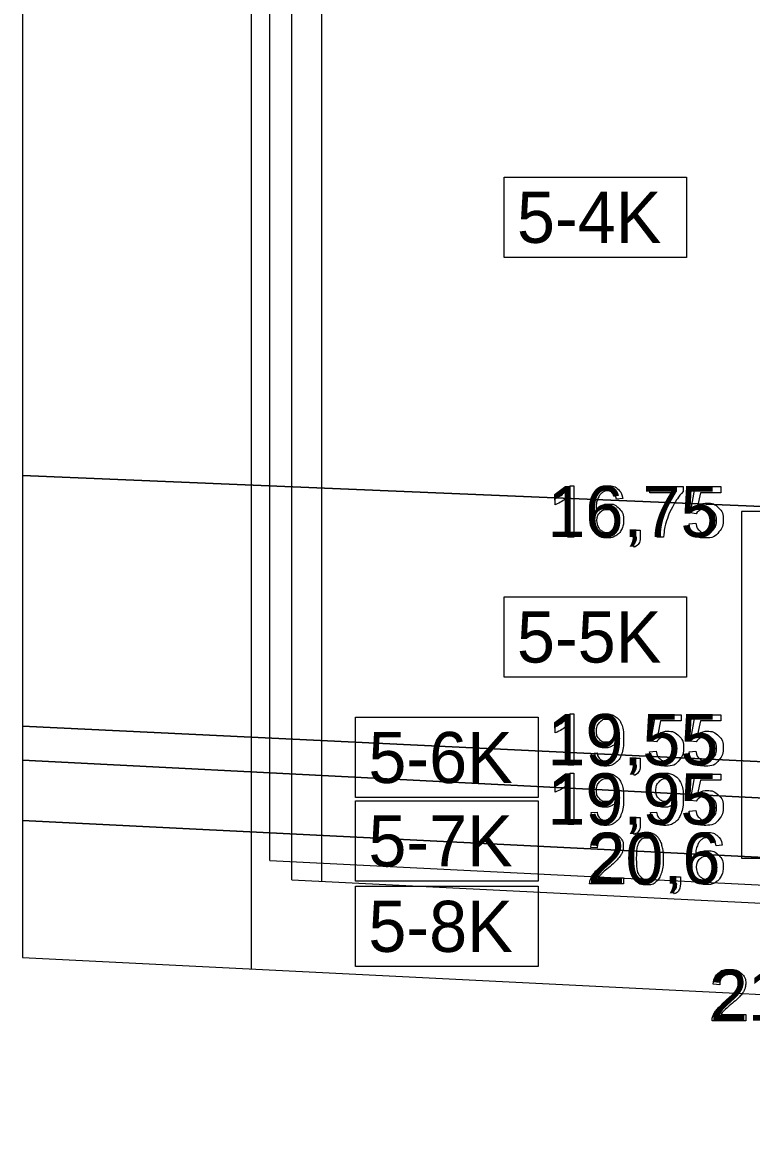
# Model space of a CAD drawing. Extents: x 544674 to 552202, y 6585829 to 6588119.
# Drawn here: x 551370.1 to 551450, y 6587239.4 to 6587362.5 of the extents above; entities that cross this region are included whole.
import ezdxf

# ---------------------------------------------------------------- set-up
doc = ezdxf.new("R2010")
doc.units = 0
for name, color, linetype in [('Default', 7, 'Continuous'), ('GEOLPUNKT', 7, 'Continuous'), ('illumineerimisjooned', 7, 'Continuous'), ('ME', 7, 'Continuous'), ('PIIR', 7, 'Continuous'), ('Plokid', 7, 'Continuous'), ('Proovid', 7, 'Continuous'), ('RAJATIS', 7, 'Continuous'), ('Täide', 7, 'Continuous')]:
    doc.layers.add(name, color=color, linetype=linetype)

msp = doc.modelspace()

# ---------------------------------------------------------------- linework, layer by layer
at = {"layer": 'Default'}
for points in [[(551370.06, 6587312.8), (551452.85, 6587309.35), (551529.97, 6587306.14), (551544.15, 6587305.66), (551639.83, 6587302.46), (551724.04, 6587299.29), (551774.18, 6587296.85), (551799.4, 6587295.62)], [(551370.06, 6587285.34), (551452.85, 6587281.35), (551529.97, 6587277.64), (551544.15, 6587277.07), (551639.83, 6587273.34), (551724.04, 6587269.66), (551774.18, 6587266.85), (551799.4, 6587265.44)], [(551370.06, 6587281.62), (551452.85, 6587277.35), (551529.97, 6587273.38), (551544.15, 6587272.77), (551639.83, 6587268.78), (551724.04, 6587264.84), (551774.18, 6587261.85), (551799.4, 6587260.35)], [(551370.06, 6587274.98), (551452.85, 6587270.85), (551529.97, 6587267.01), (551544.15, 6587266.42), (551639.83, 6587262.56), (551724.04, 6587258.75), (551774.18, 6587255.85), (551799.4, 6587254.39)]]:
    msp.add_lwpolyline(points, dxfattribs=at)
at = {"layer": 'GEOLPUNKT'}
for points in [[(551446.47, 6587256.98), (551445.76, 6587257.05)], [(551449.33, 6587253.71), (551449.33, 6587253.05), (551445.63, 6587253.05)], [(551446.59, 6587253.71), (551449.33, 6587253.71)]]:
    msp.add_lwpolyline(points, dxfattribs=at)
for points in [[(551445.76, 6587257.05), (551445.83, 6587257.84), (551446.3, 6587258.26), (551446.78, 6587258.67), (551447.58, 6587258.67), (551448.38, 6587258.67), (551448.85, 6587258.23), (551449.32, 6587257.78), (551449.32, 6587257.12), (551449.32, 6587256.78), (551449.18, 6587256.46), (551449.05, 6587256.13), (551448.73, 6587255.77), (551448.41, 6587255.42), (551447.67, 6587254.79), (551447.05, 6587254.27), (551446.88, 6587254.08), (551446.7, 6587253.9), (551446.59, 6587253.71)], [(551445.63, 6587253.05), (551445.62, 6587253.3), (551445.71, 6587253.53), (551445.85, 6587253.91), (551446.16, 6587254.27), (551446.47, 6587254.64), (551447.06, 6587255.12), (551447.97, 6587255.87), (551448.29, 6587256.31), (551448.61, 6587256.74), (551448.61, 6587257.13), (551448.61, 6587257.54), (551448.32, 6587257.82), (551448.03, 6587258.1), (551447.56, 6587258.1), (551447.06, 6587258.1), (551446.77, 6587257.81), (551446.47, 6587257.51), (551446.47, 6587256.98)]]:
    msp.add_open_spline(points, degree=3, dxfattribs=at)
at = {"layer": 'illumineerimisjooned'}
msp.add_line((551397.17, 6587270.62), (551397.17, 6587482.83), dxfattribs=at)
at = {"layer": 'ME'}
msp.add_lwpolyline([(551397.17, 6587270.62), (551529.84, 6587264.01), (551544.03, 6587263.42), (551639.7, 6587259.56), (551723.89, 6587255.76), (551760.47, 6587253.64)], dxfattribs=at)
at = {"layer": 'PIIR'}
for p in [(551395.17, 6587258.71), (551395.17, 6587268.72)]:
    msp.add_line(p, (551395.17, 6587482.77), dxfattribs=at)
at = {"layer": 'Plokid'}
msp.add_line((551399.57, 6587268.5), (551399.57, 6587453.22), dxfattribs=at)
msp.add_lwpolyline([(551399.57, 6587268.5), (551529.75, 6587262.01), (551543.95, 6587261.42), (551639.62, 6587257.56), (551723.79, 6587253.76), (551762.47, 6587251.52)], dxfattribs=at)
at = {"layer": 'Proovid'}
for points in [[(551422.85, 6587345.5), (551442.85, 6587345.5), (551442.85, 6587336.7), (551422.85, 6587336.7)], [(551452.85, 6587308.85), (551448.85, 6587308.85), (551448.85, 6587270.85), (551452.85, 6587270.85)], [(551422.85, 6587299.5), (551442.85, 6587299.5), (551442.85, 6587290.7), (551422.85, 6587290.7)], [(551406.57, 6587286.3), (551426.57, 6587286.3), (551426.57, 6587277.5), (551406.57, 6587277.5)], [(551406.57, 6587277.15), (551426.57, 6587277.15), (551426.57, 6587268.35), (551406.57, 6587268.35)], [(551406.57, 6587267.79), (551426.57, 6587267.79), (551426.57, 6587258.99), (551406.57, 6587258.99)]]:
    msp.add_lwpolyline(points, close=True, dxfattribs=at)
for points in [[(551430.06, 6587311.67), (551430.5, 6587311.67), (551430.5, 6587306.05)], [(551438.83, 6587310.92), (551438.83, 6587311.58), (551442.46, 6587311.58), (551442.46, 6587311.04)], [(551443.9, 6587308.62), (551443.26, 6587308.7), (551443.8, 6587311.58), (551446.58, 6587311.58), (551446.58, 6587310.92), (551444.35, 6587310.92), (551444.05, 6587309.42)], [(551428.44, 6587309.6), (551428.44, 6587310.27)], [(551430.5, 6587306.05), (551429.81, 6587306.05), (551429.81, 6587310.43)], [(551435.84, 6587310.28), (551435.15, 6587310.22)], [(551441.57, 6587310.92), (551438.83, 6587310.92)], [(551436.99, 6587306.05), (551436.99, 6587306.83), (551437.77, 6587306.83), (551437.77, 6587306.05)], [(551443.14, 6587307.52), (551443.86, 6587307.58)], [(551437.13, 6587304.94), (551436.94, 6587305.24)], [(551437.37, 6587306.05), (551436.99, 6587306.05)], [(551440.32, 6587306.05), (551439.61, 6587306.05)], [(551430.06, 6587286.67), (551430.5, 6587286.67), (551430.5, 6587281.05)], [(551439.55, 6587283.62), (551438.91, 6587283.7), (551439.45, 6587286.58), (551442.24, 6587286.58), (551442.24, 6587285.92), (551440, 6587285.92), (551439.7, 6587284.42)], [(551443.9, 6587283.62), (551443.26, 6587283.7), (551443.8, 6587286.58), (551446.58, 6587286.58), (551446.58, 6587285.92), (551444.35, 6587285.92), (551444.05, 6587284.42)], [(551428.44, 6587284.6), (551428.44, 6587285.27)], [(551430.5, 6587281.05), (551429.81, 6587281.05), (551429.81, 6587285.43)], [(551432.37, 6587282.35), (551433.03, 6587282.41)], [(551436.99, 6587281.05), (551436.99, 6587281.83), (551437.77, 6587281.83), (551437.77, 6587281.05)], [(551438.79, 6587282.52), (551439.51, 6587282.58)], [(551443.14, 6587282.52), (551443.86, 6587282.58)], [(551437.37, 6587281.05), (551436.99, 6587281.05)], [(551430.06, 6587280.17), (551430.5, 6587280.17), (551430.5, 6587274.55)], [(551437.13, 6587279.94), (551436.94, 6587280.24)], [(551443.9, 6587277.12), (551443.26, 6587277.2), (551443.8, 6587280.08), (551446.58, 6587280.08), (551446.58, 6587279.42), (551444.35, 6587279.42), (551444.05, 6587277.92)], [(551428.44, 6587278.1), (551428.44, 6587278.77)], [(551430.5, 6587274.55), (551429.81, 6587274.55), (551429.81, 6587278.93)], [(551432.37, 6587275.85), (551433.03, 6587275.91)], [(551438.89, 6587275.85), (551439.55, 6587275.91)], [(551443.14, 6587276.02), (551443.86, 6587276.08)], [(551436.99, 6587274.55), (551436.99, 6587275.33), (551437.77, 6587275.33), (551437.77, 6587274.55)], [(551437.37, 6587274.55), (551436.99, 6587274.55)], [(551437.13, 6587273.44), (551436.94, 6587273.74)], [(551433.05, 6587271.98), (551432.35, 6587272.05)], [(551446.75, 6587272.28), (551446.07, 6587272.22)], [(551435.92, 6587268.71), (551435.92, 6587268.05), (551432.22, 6587268.05)], [(551433.17, 6587268.71), (551435.92, 6587268.71)], [(551441.38, 6587268.05), (551441.38, 6587268.83), (551442.16, 6587268.83), (551442.16, 6587268.05)], [(551441.52, 6587266.94), (551441.33, 6587267.24)], [(551441.77, 6587268.05), (551441.38, 6587268.05)]]:
    msp.add_lwpolyline(points, dxfattribs=at)
for points in [[(551428.44, 6587310.27), (551429.02, 6587310.54), (551429.45, 6587310.92), (551429.88, 6587311.31), (551430.06, 6587311.67)], [(551435.15, 6587310.22), (551435.06, 6587310.63), (551434.89, 6587310.81), (551434.61, 6587311.11), (551434.2, 6587311.11), (551433.87, 6587311.11), (551433.62, 6587310.93), (551433.3, 6587310.69), (551433.11, 6587310.23), (551432.93, 6587309.78), (551432.92, 6587308.94), (551433.17, 6587309.32), (551433.53, 6587309.5), (551433.89, 6587309.68), (551434.28, 6587309.68), (551434.97, 6587309.68), (551435.45, 6587309.18), (551435.94, 6587308.67), (551435.94, 6587307.87), (551435.94, 6587307.34), (551435.71, 6587306.89), (551435.48, 6587306.44), (551435.08, 6587306.2), (551434.69, 6587305.96), (551434.18, 6587305.96), (551433.32, 6587305.96), (551432.78, 6587306.59), (551432.23, 6587307.22), (551432.23, 6587308.67), (551432.23, 6587310.29), (551432.84, 6587311.03), (551433.36, 6587311.67), (551434.25, 6587311.67), (551434.91, 6587311.67), (551435.33, 6587311.3), (551435.75, 6587310.93), (551435.84, 6587310.28)], [(551429.81, 6587310.43), (551429.57, 6587310.19), (551429.16, 6587309.96), (551428.76, 6587309.72), (551428.44, 6587309.6)], [(551439.61, 6587306.05), (551439.63, 6587306.71), (551439.87, 6587307.65), (551440.12, 6587308.58), (551440.59, 6587309.45), (551441.05, 6587310.32), (551441.57, 6587310.92)], [(551442.46, 6587311.04), (551441.92, 6587310.47), (551441.4, 6587309.53), (551440.87, 6587308.59), (551440.59, 6587307.59), (551440.38, 6587306.89), (551440.32, 6587306.05)], [(551433.02, 6587307.87), (551433.02, 6587307.51), (551433.18, 6587307.19), (551433.33, 6587306.86), (551433.6, 6587306.69), (551433.87, 6587306.52), (551434.17, 6587306.52), (551434.6, 6587306.52), (551434.91, 6587306.87), (551435.23, 6587307.22), (551435.23, 6587307.83), (551435.23, 6587308.41), (551434.92, 6587308.74), (551434.61, 6587309.08), (551434.14, 6587309.08), (551433.67, 6587309.08), (551433.35, 6587308.74), (551433.02, 6587308.41), (551433.02, 6587307.87)], [(551444.05, 6587309.42), (551444.55, 6587309.77), (551445.11, 6587309.77), (551445.84, 6587309.77), (551446.35, 6587309.26), (551446.85, 6587308.75), (551446.85, 6587307.95), (551446.85, 6587307.19), (551446.41, 6587306.64), (551445.87, 6587305.96), (551444.94, 6587305.96), (551444.17, 6587305.96), (551443.69, 6587306.38), (551443.2, 6587306.81), (551443.14, 6587307.52)], [(551443.86, 6587307.58), (551443.94, 6587307.05), (551444.23, 6587306.79), (551444.52, 6587306.52), (551444.93, 6587306.52), (551445.43, 6587306.52), (551445.78, 6587306.9), (551446.12, 6587307.27), (551446.12, 6587307.89), (551446.12, 6587308.48), (551445.79, 6587308.82), (551445.46, 6587309.16), (551444.92, 6587309.16), (551444.59, 6587309.16), (551444.32, 6587309.01), (551444.06, 6587308.86), (551443.9, 6587308.62)], [(551436.94, 6587305.24), (551437.16, 6587305.33), (551437.26, 6587305.52), (551437.36, 6587305.7), (551437.37, 6587306.05)], [(551437.77, 6587306.05), (551437.77, 6587305.62), (551437.61, 6587305.35), (551437.46, 6587305.09), (551437.13, 6587304.94)], [(551428.44, 6587285.27), (551429.02, 6587285.54), (551429.45, 6587285.92), (551429.88, 6587286.31), (551430.06, 6587286.67)], [(551433.03, 6587282.41), (551433.11, 6587281.94), (551433.35, 6587281.73), (551433.59, 6587281.52), (551433.96, 6587281.52), (551434.27, 6587281.52), (551434.51, 6587281.67), (551434.75, 6587281.81), (551434.9, 6587282.05), (551435.05, 6587282.3), (551435.16, 6587282.71), (551435.26, 6587283.12), (551435.26, 6587283.55), (551435.26, 6587283.6), (551435.26, 6587283.69), (551435.05, 6587283.36), (551434.69, 6587283.16), (551434.34, 6587282.95), (551433.92, 6587282.95), (551433.23, 6587282.95), (551432.75, 6587283.46), (551432.26, 6587283.96), (551432.26, 6587284.78), (551432.26, 6587285.63), (551432.77, 6587286.15), (551433.27, 6587286.67), (551434.02, 6587286.67), (551434.57, 6587286.67), (551435.02, 6587286.38), (551435.47, 6587286.09), (551435.71, 6587285.54), (551435.94, 6587285), (551435.94, 6587283.97), (551435.94, 6587282.89), (551435.71, 6587282.26), (551435.48, 6587281.62), (551435.02, 6587281.29), (551434.56, 6587280.96), (551433.94, 6587280.96), (551433.28, 6587280.96), (551432.87, 6587281.32), (551432.45, 6587281.69), (551432.37, 6587282.35)], [(551435.18, 6587284.82), (551435.18, 6587285.41), (551434.87, 6587285.76), (551434.55, 6587286.11), (551434.11, 6587286.11), (551433.65, 6587286.11), (551433.31, 6587285.73), (551432.97, 6587285.36), (551432.97, 6587284.76), (551432.97, 6587284.23), (551433.29, 6587283.89), (551433.62, 6587283.56), (551434.09, 6587283.56), (551434.57, 6587283.56), (551434.87, 6587283.89), (551435.18, 6587284.23), (551435.18, 6587284.82)], [(551429.81, 6587285.43), (551429.57, 6587285.2), (551429.16, 6587284.96), (551428.76, 6587284.72), (551428.44, 6587284.6)], [(551439.7, 6587284.42), (551440.2, 6587284.77), (551440.76, 6587284.77), (551441.49, 6587284.77), (551442, 6587284.26), (551442.5, 6587283.75), (551442.5, 6587282.95), (551442.5, 6587282.19), (551442.06, 6587281.64), (551441.52, 6587280.96), (551440.59, 6587280.96), (551439.82, 6587280.96), (551439.34, 6587281.39), (551438.86, 6587281.81), (551438.79, 6587282.52)], [(551444.05, 6587284.42), (551444.55, 6587284.77), (551445.11, 6587284.77), (551445.84, 6587284.77), (551446.35, 6587284.26), (551446.85, 6587283.75), (551446.85, 6587282.95), (551446.85, 6587282.19), (551446.41, 6587281.64), (551445.87, 6587280.96), (551444.94, 6587280.96), (551444.17, 6587280.96), (551443.69, 6587281.39), (551443.2, 6587281.81), (551443.14, 6587282.52)], [(551439.51, 6587282.58), (551439.59, 6587282.05), (551439.88, 6587281.79), (551440.17, 6587281.52), (551440.59, 6587281.52), (551441.09, 6587281.52), (551441.43, 6587281.9), (551441.77, 6587282.27), (551441.77, 6587282.89), (551441.77, 6587283.48), (551441.44, 6587283.82), (551441.11, 6587284.16), (551440.57, 6587284.16), (551440.24, 6587284.16), (551439.97, 6587284.01), (551439.71, 6587283.86), (551439.55, 6587283.62)], [(551443.86, 6587282.58), (551443.94, 6587282.05), (551444.23, 6587281.79), (551444.52, 6587281.52), (551444.93, 6587281.52), (551445.43, 6587281.52), (551445.78, 6587281.9), (551446.12, 6587282.27), (551446.12, 6587282.89), (551446.12, 6587283.48), (551445.79, 6587283.82), (551445.46, 6587284.16), (551444.92, 6587284.16), (551444.59, 6587284.16), (551444.32, 6587284.01), (551444.06, 6587283.86), (551443.9, 6587283.62)], [(551436.94, 6587280.24), (551437.16, 6587280.33), (551437.26, 6587280.52), (551437.36, 6587280.7), (551437.37, 6587281.05)], [(551437.77, 6587281.05), (551437.77, 6587280.62), (551437.61, 6587280.35), (551437.46, 6587280.09), (551437.13, 6587279.94)], [(551428.44, 6587278.77), (551429.02, 6587279.04), (551429.45, 6587279.42), (551429.88, 6587279.81), (551430.06, 6587280.17)], [(551433.03, 6587275.91), (551433.11, 6587275.44), (551433.35, 6587275.23), (551433.59, 6587275.02), (551433.96, 6587275.02), (551434.27, 6587275.02), (551434.51, 6587275.17), (551434.75, 6587275.31), (551434.9, 6587275.55), (551435.05, 6587275.8), (551435.16, 6587276.21), (551435.26, 6587276.62), (551435.26, 6587277.05), (551435.26, 6587277.1), (551435.26, 6587277.19), (551435.05, 6587276.86), (551434.69, 6587276.65), (551434.34, 6587276.45), (551433.92, 6587276.45), (551433.23, 6587276.45), (551432.75, 6587276.95), (551432.26, 6587277.46), (551432.26, 6587278.28), (551432.26, 6587279.13), (551432.77, 6587279.65), (551433.27, 6587280.17), (551434.02, 6587280.17), (551434.57, 6587280.17), (551435.02, 6587279.88), (551435.47, 6587279.58), (551435.71, 6587279.04), (551435.94, 6587278.5), (551435.94, 6587277.47), (551435.94, 6587276.39), (551435.71, 6587275.76), (551435.48, 6587275.12), (551435.02, 6587274.79), (551434.56, 6587274.46), (551433.94, 6587274.46), (551433.28, 6587274.46), (551432.87, 6587274.82), (551432.45, 6587275.19), (551432.37, 6587275.85)], [(551435.18, 6587278.32), (551435.18, 6587278.91), (551434.87, 6587279.26), (551434.55, 6587279.6), (551434.11, 6587279.6), (551433.65, 6587279.6), (551433.31, 6587279.23), (551432.97, 6587278.86), (551432.97, 6587278.26), (551432.97, 6587277.72), (551433.29, 6587277.39), (551433.62, 6587277.06), (551434.09, 6587277.06), (551434.57, 6587277.06), (551434.87, 6587277.39), (551435.18, 6587277.72), (551435.18, 6587278.32)], [(551439.55, 6587275.91), (551439.63, 6587275.44), (551439.87, 6587275.23), (551440.11, 6587275.02), (551440.48, 6587275.02), (551440.79, 6587275.02), (551441.03, 6587275.17), (551441.27, 6587275.31), (551441.42, 6587275.55), (551441.58, 6587275.8), (551441.68, 6587276.21), (551441.78, 6587276.62), (551441.78, 6587277.05), (551441.78, 6587277.1), (551441.78, 6587277.19), (551441.57, 6587276.86), (551441.22, 6587276.65), (551440.86, 6587276.45), (551440.44, 6587276.45), (551439.75, 6587276.45), (551439.27, 6587276.95), (551438.79, 6587277.46), (551438.79, 6587278.28), (551438.79, 6587279.13), (551439.29, 6587279.65), (551439.79, 6587280.17), (551440.55, 6587280.17), (551441.09, 6587280.17), (551441.54, 6587279.88), (551442, 6587279.58), (551442.23, 6587279.04), (551442.47, 6587278.5), (551442.47, 6587277.47), (551442.47, 6587276.39), (551442.23, 6587275.76), (551442, 6587275.12), (551441.54, 6587274.79), (551441.08, 6587274.46), (551440.46, 6587274.46), (551439.81, 6587274.46), (551439.39, 6587274.82), (551438.97, 6587275.19), (551438.89, 6587275.85)], [(551441.7, 6587278.32), (551441.7, 6587278.91), (551441.39, 6587279.26), (551441.07, 6587279.6), (551440.63, 6587279.6), (551440.17, 6587279.6), (551439.83, 6587279.23), (551439.49, 6587278.86), (551439.49, 6587278.26), (551439.49, 6587277.72), (551439.82, 6587277.39), (551440.14, 6587277.06), (551440.61, 6587277.06), (551441.09, 6587277.06), (551441.39, 6587277.39), (551441.7, 6587277.72), (551441.7, 6587278.32)], [(551429.81, 6587278.93), (551429.57, 6587278.69), (551429.16, 6587278.46), (551428.76, 6587278.22), (551428.44, 6587278.1)], [(551444.05, 6587277.92), (551444.55, 6587278.27), (551445.11, 6587278.27), (551445.84, 6587278.27), (551446.35, 6587277.76), (551446.85, 6587277.25), (551446.85, 6587276.45), (551446.85, 6587275.69), (551446.41, 6587275.14), (551445.87, 6587274.46), (551444.94, 6587274.46), (551444.17, 6587274.46), (551443.69, 6587274.88), (551443.2, 6587275.31), (551443.14, 6587276.02)], [(551443.86, 6587276.08), (551443.94, 6587275.55), (551444.23, 6587275.29), (551444.52, 6587275.02), (551444.93, 6587275.02), (551445.43, 6587275.02), (551445.78, 6587275.4), (551446.12, 6587275.77), (551446.12, 6587276.39), (551446.12, 6587276.98), (551445.79, 6587277.32), (551445.46, 6587277.66), (551444.92, 6587277.66), (551444.59, 6587277.66), (551444.32, 6587277.51), (551444.06, 6587277.36), (551443.9, 6587277.12)], [(551436.94, 6587273.74), (551437.16, 6587273.83), (551437.26, 6587274.02), (551437.36, 6587274.2), (551437.37, 6587274.55)], [(551437.77, 6587274.55), (551437.77, 6587274.12), (551437.61, 6587273.85), (551437.46, 6587273.59), (551437.13, 6587273.44)], [(551432.35, 6587272.05), (551432.42, 6587272.84), (551432.89, 6587273.26), (551433.37, 6587273.67), (551434.16, 6587273.67), (551434.97, 6587273.67), (551435.44, 6587273.23), (551435.91, 6587272.78), (551435.91, 6587272.12), (551435.91, 6587271.78), (551435.77, 6587271.46), (551435.63, 6587271.13), (551435.32, 6587270.77), (551435, 6587270.42), (551434.26, 6587269.79), (551433.64, 6587269.27), (551433.46, 6587269.08), (551433.29, 6587268.9), (551433.17, 6587268.71)], [(551436.66, 6587270.81), (551436.66, 6587271.81), (551436.86, 6587272.41), (551437.07, 6587273.02), (551437.47, 6587273.34), (551437.87, 6587273.67), (551438.48, 6587273.67), (551438.93, 6587273.67), (551439.27, 6587273.49), (551439.61, 6587273.31), (551439.83, 6587272.97), (551440.05, 6587272.63), (551440.18, 6587272.14), (551440.31, 6587271.64), (551440.31, 6587270.81), (551440.31, 6587269.83), (551440.1, 6587269.22), (551439.9, 6587268.62), (551439.5, 6587268.29), (551439.1, 6587267.96), (551438.48, 6587267.96), (551437.67, 6587267.96), (551437.21, 6587268.54), (551436.66, 6587269.24), (551436.66, 6587270.81)], [(551446.07, 6587272.22), (551445.98, 6587272.63), (551445.81, 6587272.81), (551445.53, 6587273.11), (551445.12, 6587273.11), (551444.79, 6587273.11), (551444.54, 6587272.93), (551444.21, 6587272.69), (551444.03, 6587272.23), (551443.84, 6587271.78), (551443.83, 6587270.94), (551444.08, 6587271.32), (551444.44, 6587271.5), (551444.8, 6587271.68), (551445.19, 6587271.68), (551445.88, 6587271.68), (551446.37, 6587271.18), (551446.85, 6587270.67), (551446.85, 6587269.87), (551446.85, 6587269.34), (551446.62, 6587268.89), (551446.39, 6587268.44), (551446, 6587268.2), (551445.6, 6587267.96), (551445.09, 6587267.96), (551444.23, 6587267.96), (551443.69, 6587268.59), (551443.15, 6587269.22), (551443.15, 6587270.67), (551443.15, 6587272.29), (551443.75, 6587273.03), (551444.27, 6587273.67), (551445.16, 6587273.67), (551445.82, 6587273.67), (551446.24, 6587273.3), (551446.67, 6587272.93), (551446.75, 6587272.28)], [(551432.22, 6587268.05), (551432.21, 6587268.3), (551432.3, 6587268.53), (551432.44, 6587268.91), (551432.75, 6587269.27), (551433.06, 6587269.64), (551433.65, 6587270.12), (551434.56, 6587270.87), (551434.88, 6587271.31), (551435.2, 6587271.74), (551435.2, 6587272.13), (551435.2, 6587272.54), (551434.91, 6587272.82), (551434.62, 6587273.1), (551434.15, 6587273.1), (551433.65, 6587273.1), (551433.36, 6587272.81), (551433.06, 6587272.51), (551433.05, 6587271.98)], [(551437.37, 6587270.81), (551437.37, 6587269.43), (551437.69, 6587268.98), (551438.01, 6587268.52), (551438.48, 6587268.52), (551438.95, 6587268.52), (551439.28, 6587268.98), (551439.6, 6587269.44), (551439.6, 6587270.81), (551439.6, 6587272.2), (551439.28, 6587272.65), (551438.95, 6587273.1), (551438.47, 6587273.1), (551438, 6587273.1), (551437.72, 6587272.7), (551437.37, 6587272.19), (551437.37, 6587270.81)], [(551443.94, 6587269.87), (551443.94, 6587269.51), (551444.09, 6587269.19), (551444.24, 6587268.86), (551444.51, 6587268.69), (551444.78, 6587268.52), (551445.08, 6587268.52), (551445.52, 6587268.52), (551445.83, 6587268.87), (551446.14, 6587269.22), (551446.14, 6587269.83), (551446.14, 6587270.41), (551445.83, 6587270.74), (551445.52, 6587271.08), (551445.05, 6587271.08), (551444.59, 6587271.08), (551444.26, 6587270.74), (551443.94, 6587270.41), (551443.94, 6587269.87)], [(551441.33, 6587267.24), (551441.55, 6587267.33), (551441.65, 6587267.52), (551441.75, 6587267.7), (551441.77, 6587268.05)], [(551442.16, 6587268.05), (551442.16, 6587267.62), (551442.01, 6587267.35), (551441.85, 6587267.09), (551441.52, 6587266.94)]]:
    msp.add_open_spline(points, degree=3, dxfattribs=at)
at = {"layer": 'RAJATIS'}
msp.add_line((551402.84, 6587462.22), (551402.84, 6587268.34), dxfattribs=at)
at = {"layer": 'Täide'}
for p, q in [((551370.06, 6587454.53), (551370.06, 6587259.96)), ((551370.06, 6587454.53), (551370.06, 6587259.96)), ((551370.06, 6587454.53), (551370.06, 6587259.96)), ((551370.06, 6587454.53), (551370.06, 6587259.96)), ((551370.06, 6587376.8), (551370.06, 6587312.8)), ((551370.06, 6587312.8), (551370.06, 6587285.34)), ((551370.06, 6587312.8), (551452.85, 6587309.35)), ((551370.06, 6587285.34), (551370.06, 6587281.62)), ((551370.06, 6587281.62), (551370.06, 6587274.98)), ((551370.06, 6587274.98), (551370.06, 6587259.96))]:
    msp.add_line(p, q, dxfattribs=at)
for points in [[(551370.06, 6587483.54), (551370.06, 6587259.96)], [(551799.4, 6587295.62), (551774.18, 6587296.85), (551724.04, 6587299.29), (551639.83, 6587302.46), (551544.15, 6587305.66), (551529.97, 6587306.14), (551452.85, 6587309.35), (551370.06, 6587312.8)], [(551799.4, 6587265.44), (551774.18, 6587266.85), (551724.04, 6587269.66), (551639.83, 6587273.34), (551544.15, 6587277.07), (551529.97, 6587277.64), (551452.85, 6587281.35), (551370.06, 6587285.34)], [(551370.06, 6587285.34), (551452.85, 6587281.35), (551529.97, 6587277.64)], [(551370.06, 6587281.62), (551452.85, 6587277.35), (551529.97, 6587273.38), (551544.15, 6587272.77), (551639.83, 6587268.78), (551724.04, 6587264.84), (551774.18, 6587261.85), (551799.4, 6587260.35)], [(551544.15, 6587272.77), (551529.97, 6587273.38), (551452.85, 6587277.35), (551370.06, 6587281.62)], [(551370.06, 6587274.98), (551452.85, 6587270.85), (551529.97, 6587267.01), (551544.15, 6587266.42), (551639.83, 6587262.56), (551724.04, 6587258.75), (551774.18, 6587255.85), (551799.4, 6587254.39)], [(551639.83, 6587262.56), (551544.15, 6587266.42), (551529.97, 6587267.01), (551452.85, 6587270.85), (551370.06, 6587274.98)], [(551370.06, 6587259.96), (551529.29, 6587252.02), (551543.54, 6587251.43), (551639.19, 6587247.57), (551723.27, 6587243.77), (551799.4, 6587239.37)], [(551370.06, 6587259.96), (551529.29, 6587252.02), (551543.54, 6587251.43)], [(551370.06, 6587259.96), (551529.29, 6587252.02), (551543.54, 6587251.43), (551639.19, 6587247.57), (551723.27, 6587243.77), (551799.4, 6587239.37)], [(551370.06, 6587259.96), (551529.29, 6587252.02), (551543.54, 6587251.43), (551639.19, 6587247.57), (551723.27, 6587243.77), (551799.4, 6587239.37)], [(551370.06, 6587259.96), (551529.29, 6587252.02), (551543.54, 6587251.43), (551639.19, 6587247.57), (551723.27, 6587243.77), (551799.4, 6587239.37)], [(551370.06, 6587259.96), (551529.29, 6587252.02), (551543.54, 6587251.43), (551639.19, 6587247.57), (551723.27, 6587243.77), (551799.4, 6587239.37)]]:
    msp.add_lwpolyline(points, dxfattribs=at)

# ---------------------------------------------------------------- texts
at = {"layer": 'GEOLPUNKT'}
msp.add_text('21,5', height=5.6, dxfattribs=at).set_placement((551445.39, 6587253.05))
at = {"layer": 'Proovid'}
for s, p in [('5-4K', (551424.25, 6587338.3)), ('16,75', (551427.59, 6587306.05)), ('5-5K', (551424.25, 6587292.3)), ('19,55', (551427.59, 6587281.05)), ('5-6K', (551407.97, 6587279.1)), ('19,95', (551427.59, 6587274.55)), ('5-7K', (551407.97, 6587269.95)), ('20,6', (551431.98, 6587268.05)), ('5-8K', (551407.97, 6587260.59))]:
    msp.add_text(s, height=5.6, dxfattribs=at).set_placement(p)

doc.saveas('drawing.dxf')
